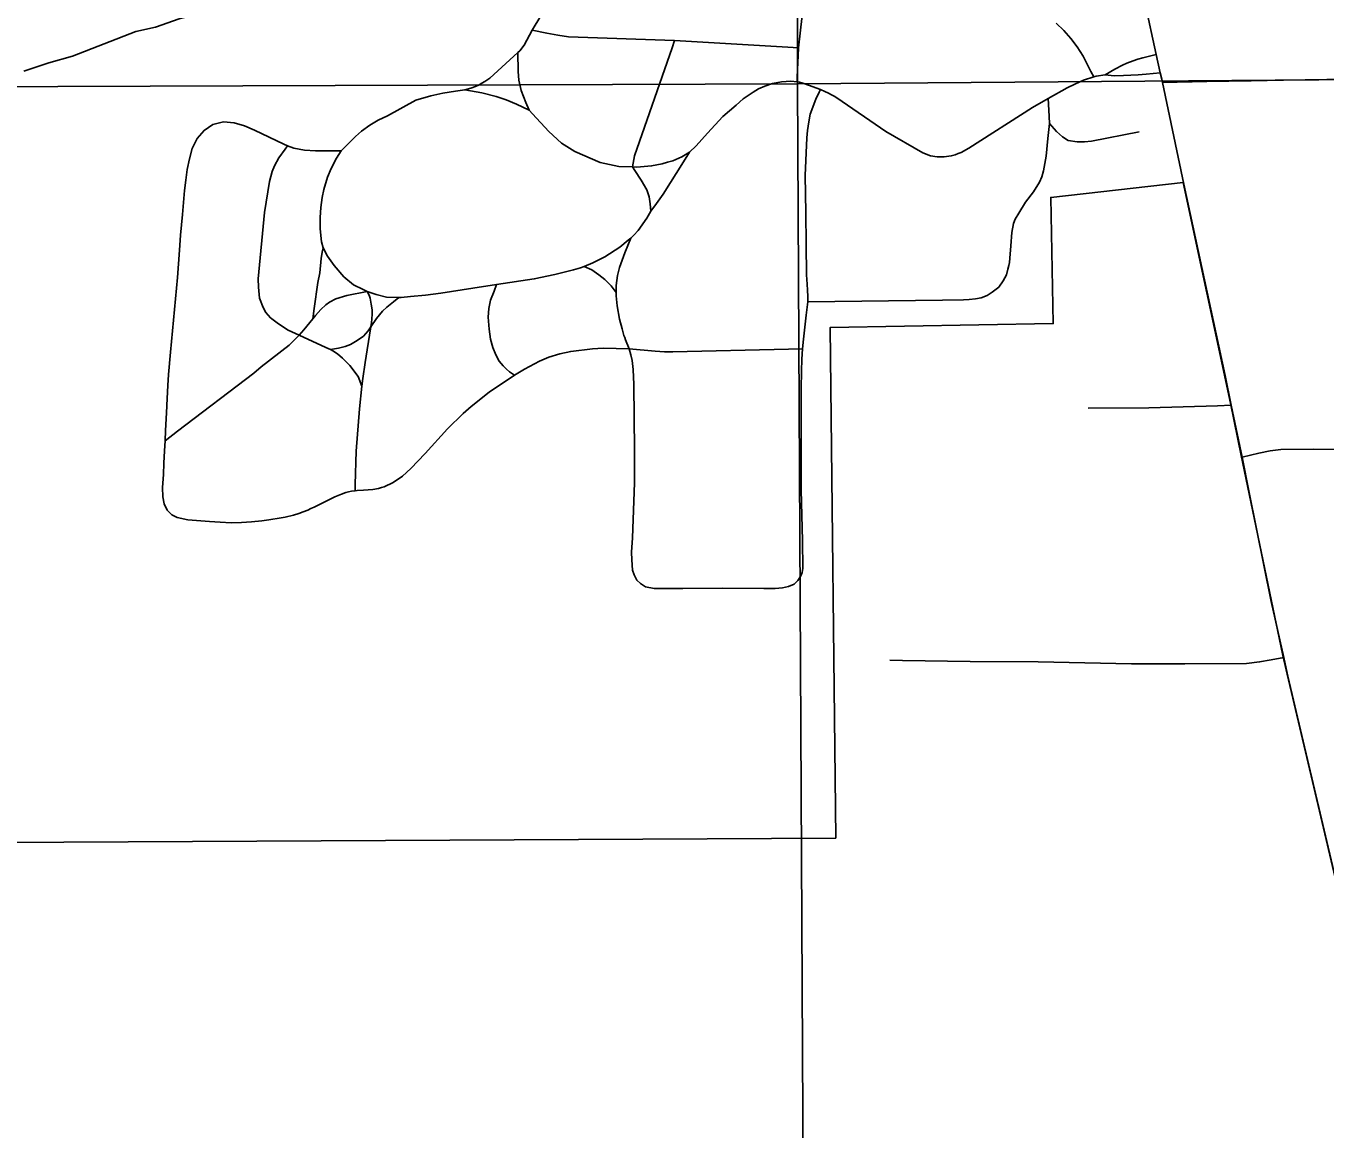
# Model space of a CAD drawing. Extents: x 0 to 34, y 0 to 22.
# Drawn here: x 20.0434 to 20.4167, y 12.3047 to 12.6215 of the extents above; entities that cross this region are included whole.
import ezdxf

# ---------------------------------------------------------------- set-up
doc = ezdxf.new("R2010")
doc.units = 0
for name, color, linetype in [('GM_X_City_Street', 7, 'Continuous'), ('GM_X_Corporation', 7, 'Continuous'), ('GM_X_County_Road', 7, 'Continuous'), ('GM_X_Minor_River', 7, 'Continuous'), ('GM_X_Section', 7, 'Continuous'), ('GM_X_State_Route', 7, 'Continuous'), ('GM_X_Township_Road', 7, 'Continuous')]:
    doc.layers.add(name, color=color, linetype=linetype)

msp = doc.modelspace()

# ---------------------------------------------------------------- linework, layer by layer
at = {"layer": 'GM_X_City_Street'}
for points in [[(20.26638, 12.52889), (20.2623, 12.52879), (20.22912, 12.52801), (20.22679, 12.52804), (20.22542, 12.52811), (20.22408, 12.52817), (20.21659, 12.52883), (20.20914, 12.52901), (20.20603, 12.52883), (20.19983, 12.52813), (20.19667, 12.52742), (20.19356, 12.52645), (20.19089, 12.52535), (20.18651, 12.52307), (20.18367, 12.52132), (20.17644, 12.5164), (20.17128, 12.51236), (20.16894, 12.51028), (20.16446, 12.50591), (20.15802, 12.49887), (20.1539, 12.49448), (20.15153, 12.49236), (20.14882, 12.49053), (20.1463, 12.48928), (20.14547, 12.48905), (20.14467, 12.48881), (20.14302, 12.48854), (20.14037, 12.4883), (20.13853, 12.48821), (20.1379, 12.48813), (20.1369, 12.48802), (20.13602, 12.48782), (20.13525, 12.48764), (20.13399, 12.4872), (20.13205, 12.48639), (20.1262, 12.48346), (20.1252, 12.483), (20.1243, 12.48259), (20.12303, 12.48205), (20.12177, 12.48163), (20.1202, 12.48114), (20.11783, 12.48057), (20.1155, 12.48013), (20.11428, 12.47994), (20.11314, 12.47975), (20.11114, 12.47952), (20.10818, 12.47922), (20.10529, 12.47904), (20.10232, 12.47898), (20.09917, 12.47908), (20.09608, 12.4793), (20.0899, 12.47976), (20.08685, 12.48044), (20.08534, 12.48123), (20.08398, 12.48259), (20.08307, 12.4844), (20.0827, 12.48636), (20.08262, 12.48908), (20.08287, 12.49277), (20.08304, 12.49603), (20.08322, 12.49957), (20.08334, 12.50246), (20.08345, 12.5054), (20.08374, 12.5105), (20.08398, 12.51462), (20.08418, 12.5183), (20.08429, 12.52153), (20.08495, 12.52794), (20.08691, 12.54936), (20.08746, 12.55719), (20.08775, 12.56149), (20.08831, 12.5674), (20.08895, 12.57428), (20.08929, 12.57728), (20.08972, 12.58033), (20.09035, 12.58335), (20.09115, 12.58638), (20.09256, 12.58917), (20.09456, 12.59155), (20.09711, 12.59327), (20.10009, 12.59396), (20.10319, 12.59375), (20.1062, 12.59287), (20.10907, 12.59164), (20.11745, 12.58754), (20.11855, 12.58713), (20.12037, 12.58648), (20.12341, 12.58591), (20.12651, 12.5857), (20.13387, 12.58571), (20.13804, 12.5898), (20.13973, 12.59133), (20.14213, 12.59302), (20.14458, 12.59443), (20.14721, 12.59573), (20.15536, 12.60023), (20.15967, 12.6015), (20.16314, 12.60223), (20.16672, 12.60276), (20.1694, 12.60319), (20.17115, 12.60362), (20.17251, 12.60409), (20.17357, 12.60464), (20.17433, 12.60509), (20.17515, 12.60559), (20.17656, 12.60657), (20.18461, 12.61386), (20.18519, 12.61438), (20.18646, 12.61596), (20.18871, 12.62031), (20.19347, 12.62804)], [(20.26479, 12.60551), (20.26484, 12.60685), (20.26501, 12.61105), (20.26512, 12.61294), (20.26525, 12.61524), (20.26567, 12.61947), (20.26686, 12.62971)], [(20.18871, 12.62031), (20.19298, 12.61948), (20.19609, 12.61888), (20.1992, 12.61834), (20.22965, 12.61738), (20.26215, 12.61543), (20.26525, 12.61524)], [(20.34997, 12.60691), (20.34918, 12.60844), (20.34693, 12.61281), (20.34527, 12.61551), (20.3434, 12.61792), (20.34137, 12.62016), (20.33915, 12.62229)], [(20.22281, 12.56835), (20.22263, 12.57048), (20.2223, 12.57245), (20.22166, 12.5745), (20.22009, 12.57723), (20.21823, 12.58001), (20.21754, 12.58105), (20.21812, 12.58422), (20.22891, 12.61525), (20.22965, 12.61738)], [(20.18786, 12.59732), (20.18689, 12.5995), (20.18555, 12.60302), (20.18495, 12.60597), (20.18484, 12.60715), (20.18471, 12.60843), (20.18461, 12.61386)], [(20.35322, 12.60744), (20.35608, 12.60912), (20.35825, 12.61022), (20.35947, 12.61084), (20.36127, 12.61153), (20.36268, 12.61195), (20.36411, 12.61235), (20.36794, 12.61328)], [(20.21659, 12.52883), (20.21558, 12.53145), (20.21531, 12.53209), (20.2151, 12.53268), (20.21455, 12.53458), (20.21385, 12.53733), (20.2132, 12.54117), (20.2129, 12.54409), (20.2129, 12.54503), (20.21288, 12.54706), (20.21326, 12.5499), (20.21385, 12.55219), (20.2154, 12.55645), (20.21708, 12.56062), (20.21797, 12.56152), (20.21914, 12.56284), (20.22169, 12.56632), (20.22281, 12.56835), (20.22444, 12.57057), (20.22639, 12.57323), (20.23221, 12.58255), (20.23395, 12.58528), (20.23587, 12.58709), (20.23908, 12.59071), (20.24352, 12.59548), (20.24736, 12.5988), (20.24935, 12.60057), (20.25079, 12.60155), (20.25222, 12.60254), (20.25376, 12.60342), (20.25552, 12.60422), (20.25778, 12.60499), (20.26038, 12.60552), (20.26297, 12.60568), (20.26479, 12.60551), (20.26553, 12.60535), (20.2665, 12.60513), (20.2684, 12.60444), (20.27023, 12.60377), (20.2715, 12.60323), (20.27273, 12.60272), (20.27381, 12.60221), (20.27473, 12.60178), (20.27544, 12.60138), (20.27623, 12.60084), (20.2903, 12.59119), (20.30093, 12.58506), (20.30313, 12.58428), (20.30505, 12.58399), (20.30708, 12.58395), (20.30907, 12.58422), (20.31023, 12.58455), (20.31109, 12.58491), (20.31189, 12.58524), (20.31415, 12.58645), (20.33242, 12.59813), (20.33687, 12.60067), (20.34231, 12.60378), (20.34452, 12.6048), (20.34709, 12.60598), (20.34997, 12.60691), (20.35066, 12.60713), (20.35322, 12.60744)], [(20.35322, 12.60744), (20.35586, 12.60723), (20.35856, 12.60726), (20.36277, 12.60751), (20.36505, 12.60772), (20.3691, 12.6081)], [(20.1694, 12.60319), (20.17431, 12.60229), (20.17844, 12.60125), (20.18129, 12.60031), (20.18421, 12.5991), (20.18786, 12.59732), (20.18889, 12.59627), (20.19352, 12.59121), (20.19714, 12.58792), (20.201, 12.58545), (20.20824, 12.58233), (20.21367, 12.58118), (20.21754, 12.58105), (20.21876, 12.58101), (20.22304, 12.58134), (20.22604, 12.58194), (20.22763, 12.58239), (20.2291, 12.58281), (20.23176, 12.58397), (20.23395, 12.58528)], [(20.21659, 12.52883), (20.21704, 12.52713), (20.21746, 12.52555), (20.21774, 12.52295), (20.21796, 12.51864), (20.21815, 12.49979), (20.21817, 12.49037), (20.21754, 12.47467), (20.21727, 12.47055), (20.2174, 12.46827), (20.21756, 12.46532), (20.21804, 12.46398), (20.21883, 12.46248), (20.21984, 12.46152), (20.22133, 12.46053), (20.22379, 12.46008), (20.23202, 12.4601), (20.24328, 12.46014), (20.25526, 12.4601), (20.25854, 12.4601), (20.26058, 12.46024), (20.26233, 12.46062), (20.26399, 12.46138), (20.26499, 12.46237), (20.26588, 12.46375), (20.26626, 12.46469), (20.26645, 12.46583), (20.26636, 12.47383), (20.26595, 12.48826), (20.26601, 12.51752), (20.26612, 12.52245), (20.2662, 12.5259), (20.26638, 12.52889), (20.26669, 12.53167), (20.26743, 12.53853), (20.26787, 12.54231), (20.26786, 12.54388), (20.26778, 12.54572), (20.26769, 12.54739), (20.26754, 12.55013), (20.26739, 12.55884), (20.26728, 12.56801), (20.26716, 12.57855), (20.2676, 12.58937), (20.26783, 12.59149), (20.26819, 12.59399), (20.26861, 12.59619), (20.27015, 12.60053), (20.27113, 12.60247), (20.2715, 12.60323)], [(20.26787, 12.54231), (20.30658, 12.54286), (20.31258, 12.54295), (20.31425, 12.54306), (20.31601, 12.54318), (20.31767, 12.5435), (20.31943, 12.54415), (20.32085, 12.54515), (20.32276, 12.5466), (20.32394, 12.54836), (20.32492, 12.55012), (20.32536, 12.55176), (20.32558, 12.55274), (20.32579, 12.55365), (20.32591, 12.55488), (20.32619, 12.55843), (20.32648, 12.56225), (20.32697, 12.5648), (20.32746, 12.56607), (20.32844, 12.56783), (20.3304, 12.57096), (20.33265, 12.5739), (20.33441, 12.57664), (20.3351, 12.5782), (20.33559, 12.57996), (20.33628, 12.58417), (20.33676, 12.58926), (20.33725, 12.59356), (20.33716, 12.59552), (20.33696, 12.59904), (20.33687, 12.60067)], [(20.33725, 12.59356), (20.33931, 12.59118), (20.34097, 12.58965), (20.34263, 12.58867), (20.34523, 12.58822), (20.34734, 12.58827), (20.34938, 12.58847), (20.36298, 12.59111)], [(20.13986, 12.51812), (20.13883, 12.52092), (20.13644, 12.52411), (20.1343, 12.52617), (20.1329, 12.52741), (20.13155, 12.52831), (20.13085, 12.52864), (20.12947, 12.52927), (20.12184, 12.53279), (20.11865, 12.53426), (20.11588, 12.536), (20.11365, 12.53771), (20.11233, 12.53925), (20.11147, 12.54074), (20.1105, 12.54341), (20.11014, 12.54659), (20.11011, 12.5489), (20.11189, 12.56797), (20.11337, 12.57691), (20.1141, 12.57972), (20.11475, 12.58141), (20.11606, 12.58369), (20.11783, 12.58614), (20.11855, 12.58713)], [(20.13387, 12.58571), (20.13255, 12.5836), (20.13102, 12.58061), (20.12999, 12.57808), (20.12895, 12.57462), (20.12849, 12.57226), (20.12804, 12.56946), (20.12787, 12.56651), (20.12788, 12.56325), (20.12829, 12.55954), (20.12871, 12.55786), (20.12996, 12.55545), (20.13187, 12.5528), (20.13467, 12.54956), (20.13741, 12.54726), (20.14024, 12.54585), (20.14133, 12.5453), (20.14399, 12.54443), (20.14693, 12.54372), (20.15049, 12.54363), (20.15111, 12.54361), (20.15378, 12.54383), (20.15808, 12.54426), (20.16249, 12.54483), (20.17168, 12.54624), (20.17855, 12.54729), (20.18933, 12.54894), (20.19524, 12.55016), (20.20059, 12.55155), (20.20264, 12.55215), (20.20372, 12.55252), (20.20615, 12.5535), (20.20959, 12.5553), (20.2139, 12.55806), (20.21628, 12.56003), (20.21708, 12.56062)], [(20.12573, 12.53744), (20.12615, 12.54041), (20.12725, 12.54786), (20.12775, 12.55068), (20.12817, 12.55481), (20.12847, 12.55664), (20.12871, 12.55786)], [(20.20372, 12.55252), (20.20586, 12.55149), (20.20786, 12.55011), (20.20963, 12.54873), (20.2114, 12.54697), (20.2129, 12.54503)], [(20.08334, 12.50246), (20.08688, 12.50526), (20.10879, 12.52185), (20.11098, 12.52368), (20.11901, 12.52995), (20.12093, 12.53182), (20.12184, 12.53279), (20.1232, 12.53428), (20.12573, 12.53744), (20.12653, 12.53845), (20.12804, 12.54017), (20.12955, 12.54152), (20.13053, 12.54222), (20.13236, 12.54318), (20.13557, 12.54421), (20.14133, 12.5453)], [(20.1379, 12.48813), (20.13795, 12.4899), (20.13825, 12.49946), (20.13919, 12.51166), (20.13986, 12.51812), (20.1401, 12.52039), (20.14078, 12.5249), (20.14133, 12.52854), (20.14243, 12.53514), (20.14265, 12.53645), (20.14271, 12.53741), (20.1428, 12.53886), (20.1428, 12.54007), (20.14257, 12.5417), (20.14225, 12.5434), (20.14198, 12.54427), (20.14133, 12.5453)], [(20.18367, 12.52132), (20.18222, 12.52229), (20.18136, 12.52304), (20.18045, 12.52396), (20.17932, 12.52536), (20.17831, 12.52718), (20.17744, 12.52929), (20.17679, 12.53166), (20.17636, 12.53451), (20.17614, 12.5379), (20.17633, 12.54048), (20.17682, 12.54278), (20.17787, 12.54543), (20.17855, 12.54729)], [(20.13085, 12.52864), (20.13311, 12.52904), (20.13507, 12.52953), (20.13662, 12.53011), (20.13855, 12.53127), (20.14031, 12.53251), (20.14166, 12.53399), (20.14243, 12.53514), (20.14405, 12.53752), (20.1458, 12.53964), (20.14704, 12.54078), (20.14889, 12.54231), (20.15049, 12.54363)], [(20.39256, 12.49775), (20.39735, 12.4989), (20.40064, 12.4996), (20.40371, 12.49997), (20.41321, 12.5001), (20.42254, 12.49998), (20.43191, 12.49961), (20.43821, 12.49933), (20.44454, 12.49901), (20.44984, 12.49894), (20.45388, 12.49887), (20.45664, 12.49862), (20.45883, 12.49816)]]:
    msp.add_lwpolyline(points, dxfattribs=at)
at = {"layer": 'GM_X_Corporation'}
msp.add_lwpolyline([(20.02583, 12.30125), (20.00849, 12.31053), (20.03011, 12.31119), (20.03091, 12.31326), (20.03397, 12.32214), (20.03624, 12.33122), (20.03802, 12.34049), (20.03901, 12.34957), (20.03921, 12.35628), (20.03911, 12.36072), (20.03872, 12.36595), (20.03773, 12.37493), (20.03576, 12.38724), (20.27589, 12.38849), (20.2743, 12.53494), (20.33836, 12.5361), (20.33766, 12.5723), (20.37562, 12.57662), (20.38927, 12.51323), (20.39235, 12.49829), (20.40432, 12.44086), (20.4055, 12.43548), (20.41515, 12.39457), (20.42379, 12.35798)], dxfattribs=at)
at = {"layer": 'GM_X_County_Road'}
msp.add_lwpolyline([(20.36972, 12.60531), (20.38241, 12.60559), (20.39518, 12.60575), (20.40443, 12.60592), (20.42933, 12.60635), (20.4302, 12.60636)], dxfattribs=at)
at = {"layer": 'GM_X_Minor_River'}
msp.add_lwpolyline([(20.11482, 12.62427), (20.10641, 12.62758), (20.09996, 12.62636), (20.09389, 12.62514), (20.08744, 12.62353), (20.08063, 12.62116), (20.07494, 12.61995), (20.05677, 12.61287), (20.04995, 12.61088), (20.04276, 12.6085)], dxfattribs=at)
at = {"layer": 'GM_X_Section'}
for points in [[(20.2632, 13.61532), (20.26496, 12.60488), (19.25603, 12.60125), (19.25652, 13.61624)], [(21.2938, 13.61037), (21.31252, 12.61292), (20.26496, 12.60488), (20.2632, 13.61532)], [(20.26496, 12.60488), (21.31252, 12.61292), (21.31182, 11.93487), (21.29872, 11.60315), (20.27005, 11.60623)], [(19.25603, 12.60125), (20.26496, 12.60488), (20.27005, 11.60623), (19.26987, 11.59924)]]:
    msp.add_lwpolyline(points, close=True, dxfattribs=at)
at = {"layer": 'GM_X_State_Route'}
for points in [[(20.36951, 12.60624), (20.3691, 12.6081), (20.36794, 12.61328), (20.36471, 12.62781), (20.35768, 12.65781), (20.35147, 12.68557), (20.34876, 12.69714), (20.34727, 12.70347), (20.34456, 12.71251), (20.34127, 12.7215), (20.33664, 12.7321), (20.32833, 12.74834), (20.31444, 12.77559)], [(20.37583, 12.57608), (20.36972, 12.60531), (20.36951, 12.60624)], [(20.40453, 12.44031), (20.40097, 12.45639), (20.39464, 12.48766), (20.39256, 12.49775), (20.38948, 12.51268), (20.38773, 12.52122), (20.37583, 12.57608)], [(20.47047, 12.16569), (20.46886, 12.1705), (20.46676, 12.17662), (20.46518, 12.18169), (20.46141, 12.19538), (20.45637, 12.21714), (20.4556, 12.22045), (20.44955, 12.24684), (20.44687, 12.25848), (20.43795, 12.29765), (20.43407, 12.31437), (20.424, 12.35744), (20.41536, 12.39402), (20.40571, 12.43493), (20.40453, 12.44031)]]:
    msp.add_lwpolyline(points, dxfattribs=at)
at = {"layer": 'GM_X_Township_Road'}
for points in [[(20.34837, 12.51187), (20.36578, 12.51192), (20.38547, 12.51255), (20.38948, 12.51268)], [(20.37205, 12.43849), (20.37612, 12.43849), (20.39381, 12.43859), (20.3976, 12.43902), (20.40097, 12.43965), (20.40453, 12.44031)], [(20.29144, 12.43951), (20.29504, 12.43946), (20.31452, 12.43914), (20.334, 12.43903), (20.36085, 12.4385), (20.37205, 12.43849)]]:
    msp.add_lwpolyline(points, dxfattribs=at)

doc.saveas('drawing.dxf')
